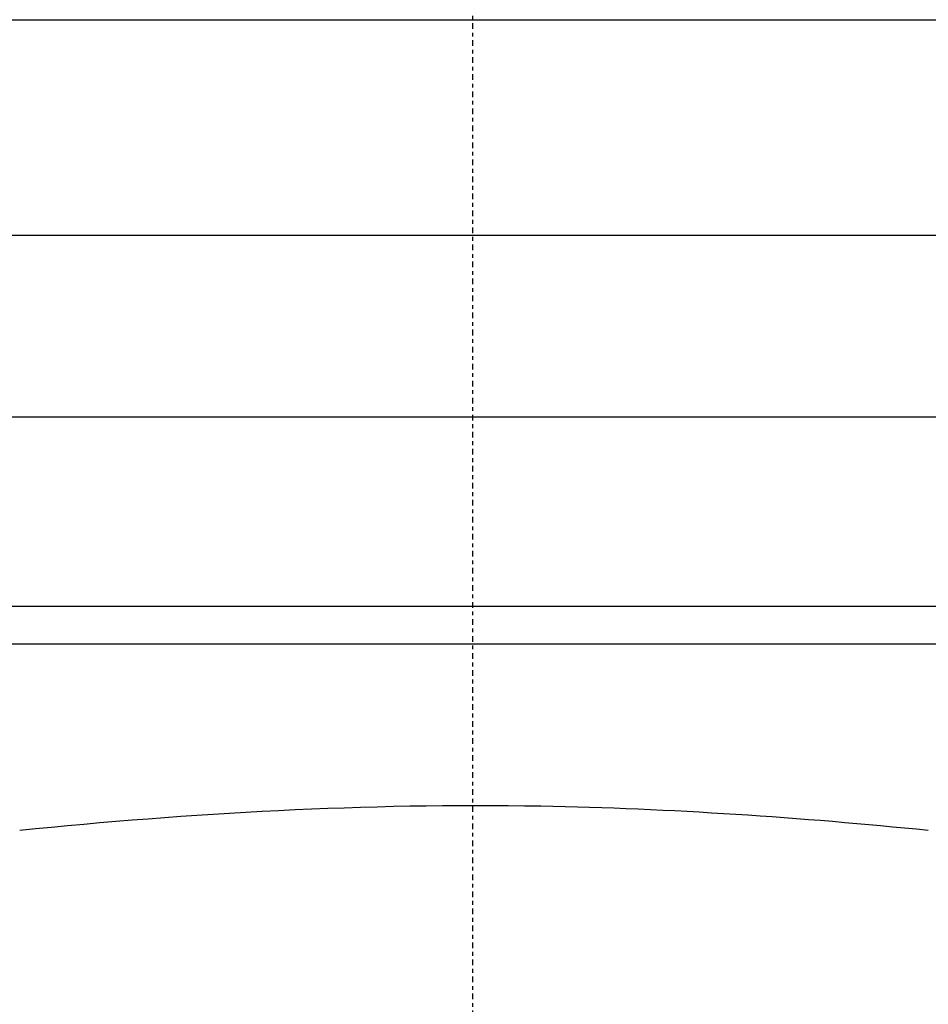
# Model space of a CAD drawing. Header units: millimetres. Extents: x 0 to 4378, y 0 to 2397.
# Tile 447 of 656: x 2239 to 2263, y 734 to 760. Entities that reach past the tile are written whole.
import ezdxf

# ---------------------------------------------------------------- set-up
doc = ezdxf.new("R2010")
doc.units = ezdxf.units.MM
doc.header["$LTSCALE"] = 0.2
doc.linetypes.add('CENTER2', pattern=[1.125, 0.75, -0.125, 0.125, -0.125])
doc.layers.add('02_Center Line', color=1, linetype='CENTER2')

# ---------------------------------------------------------------- blocks, each defined once
blk = doc.blocks.new('Blk$A16R2-0W24Z')
for p, q in [((-49, 259.9), (49, 259.9)), ((-56.6, 254.2), (56.6, 254.2)), ((-59, 249.4), (59, 249.4)), ((-59, 244.4), (59, 244.4)), ((-59, 243.4), (59, 243.4))]:
    blk.add_line(p, q)
blk.add_open_spline([(-11.97, 238.475), (-7.483, 238.93), (-2.797, 239.199), (5.232, 239.052), (8.702, 238.814), (12.045, 238.475)], degree=3, knots=[0, 0, 0, 0, 1.380841, 1.380841, 2.409742, 2.409742, 2.409742, 2.409742])
at = {"layer": '02_Center Line'}
blk.add_line((0, 1425.306), (0, -16.53), dxfattribs=at)

msp = doc.modelspace()

# ---------------------------------------------------------------- block references
msp.add_blockref('Blk$A16R2-0W24Z', (2251.163, 499.915))

doc.saveas('drawing.dxf')
